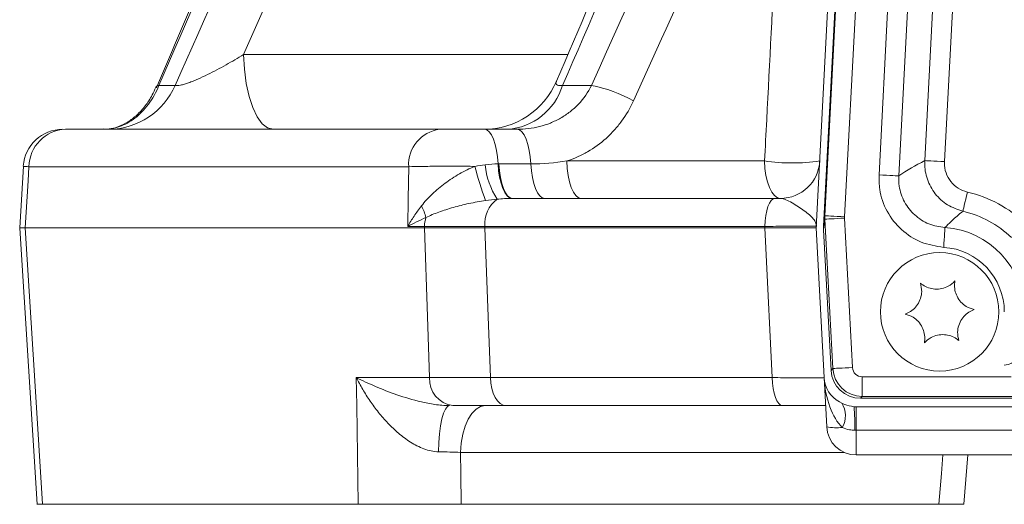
# Model space of a CAD drawing. Header units: millimetres. Extents: x 0 to 8410, y 0 to 5940.
# Tile 260 of 316: x 7111 to 7211, y 2238 to 2287. Entities that reach past the tile are written whole.
import ezdxf

# ---------------------------------------------------------------- set-up
doc = ezdxf.new("R2010")
doc.units = ezdxf.units.MM
doc.header["$LTSCALE"] = 10

msp = doc.modelspace()

# ---------------------------------------------------------------- linework, layer by layer
at = {"color": 7, "linetype": 'Continuous', "lineweight": 0}
for p, q in [((7191.817264, 2265.57476), (7199.664186, 2415.302995)), ((7192.564721, 2265.7711), (7200.406636, 2415.403623)), ((7115.75612, 2275.574758), (7153.668205, 2275.574758)), ((7158.199589, 2275.574758), (7161.494519, 2275.574758)), ((7111.508067, 2271.827232), (7111.115689, 2265.579467)), ((7161.040883, 2268.574759), (7187.641273, 2268.574759)), ((7111.111905, 2265.569794), (7112.876977, 2237.573224)), ((7111.657973, 2265.57476), (7152.117352, 2265.57476)), ((7186.595629, 2265.57476), (7158.241387, 2265.57476)), ((7191.817264, 2265.57476), (7192.6116, 2250.417752)), ((7192.562784, 2265.73117), (7192.562739, 2265.418348)), ((7193.310688, 2251.144467), (7192.564691, 2265.379046)), ((7192.873652, 2245.417752), (7192.6116, 2250.417752)), ((7188.391472, 2247.574759), (7160.402532, 2247.574759)), ((7194.390993, 2247.825344), (7194.168772, 2247.942257)), ((7196.295182, 2248.312293), (7537.33934, 2248.312293)), ((7216.71107, 2247.464138), (7195.869531, 2247.464138)), ((7216.71107, 2242.574759), (7195.869531, 2242.574759)), ((7206.783469, 2237.571407), (7207.177113, 2242.574759)), ((7113.432641, 2237.574759), (7145.394961, 2237.574759)), ((7155.856545, 2237.574759), (7204.248468, 2237.574759))]:
    msp.add_line(p, q, dxfattribs=at)
at = {"color": 8, "linetype": 'Continuous', "lineweight": 0}
for p, q in [((7192.691575, 2266.810586), (7199.941347, 2405.144486)), ((7201.937388, 2405.03988), (7194.687615, 2266.705978)), ((7198.175187, 2270.962256), (7204.120006, 2384.396273)), ((7206.116061, 2384.291667), (7200.171228, 2270.857646)), ((7202.809761, 2272.401913), (7208.586122, 2382.621485)), ((7210.582162, 2382.516879), (7204.805802, 2272.297304)), ((7133.787791, 2283.15607), (7166.66391, 2283.15607)), ((7125.225256, 2280.02502), (7126.864935, 2280.02502)), ((7166.108395, 2280.02502), (7169.043447, 2280.02502)), ((7150.522689, 2271.784104), (7112.051125, 2271.784104)), ((7159.663315, 2272.074758), (7162.897791, 2272.074758)), ((7166.54564, 2272.365417), (7186.576883, 2272.365417)), ((7192.564721, 2265.7711), (7192.691575, 2266.810586)), ((7194.687615, 2266.575293), (7195.480879, 2251.438968)), ((7152.122836, 2265.731766), (7150.419946, 2265.731766)), ((7152.117352, 2265.57476), (7152.122836, 2265.731766)), ((7158.247183, 2265.731766), (7158.241387, 2265.57476)), ((7186.603586, 2265.731766), (7158.247183, 2265.731766)), ((7186.595629, 2265.57476), (7186.603586, 2265.731766)), ((7192.697953, 2266.47102), (7192.564691, 2265.379046)), ((7193.491216, 2251.334695), (7192.697953, 2266.47102)), ((7193.310688, 2251.144467), (7193.491216, 2251.334695)), ((7145.217533, 2250.417752), (7152.646314, 2250.417752)), ((7158.801149, 2250.417752), (7187.36359, 2250.417752)), ((7196.475695, 2250.494911), (7211.558948, 2250.494911)), ((7196.475695, 2248.502521), (7196.475695, 2250.494911)), ((7196.475695, 2248.502521), (7196.295182, 2248.312293)), ((7537.158827, 2248.502521), (7196.475695, 2248.502521)), ((7195.869531, 2245.074759), (7195.869531, 2247.464138)), ((7195.869531, 2245.074759), (7195.73852, 2245.074759)), ((7216.71107, 2245.074759), (7195.869531, 2245.074759)), ((7195.869531, 2245.074759), (7195.869531, 2242.574759)), ((7194.644134, 2242.836439), (7155.779312, 2242.836439))]:
    msp.add_line(p, q, dxfattribs=at)
at = {"color": 8, "linetype": 'Continuous', "lineweight": 0, "flags": 128}
for points in [[(7133.787791, 2283.15607), (7133.87173, 2281.656324), (7134.06093, 2280.225481), (7134.348582, 2278.914939), (7134.724359, 2277.771763), (7135.174762, 2276.837021), (7135.683606, 2276.144284), (7136.23264, 2275.718431), (7136.802132, 2275.574758)], [(7159.576471, 2272.074565), (7159.522901, 2272.779628), (7159.426238, 2273.445457), (7159.289624, 2274.05038), (7159.11753, 2274.574696), (7158.915545, 2275.001332), (7158.690254, 2275.316398), (7158.448975, 2275.50964), (7158.199589, 2275.574758)], [(7162.897791, 2272.074758), (7162.843178, 2272.779792), (7162.744652, 2273.445587), (7162.60543, 2274.050477), (7162.430029, 2274.57476), (7162.224184, 2275.001369), (7161.994572, 2275.316417), (7161.748688, 2275.509644), (7161.494519, 2275.574758)], [(7112.051125, 2271.784104), (7111.961122, 2270.362805), (7111.657973, 2265.57476)], [(7150.419946, 2265.731766), (7150.468196, 2268.574759), (7150.522689, 2271.784104)], [(7160.975601, 2268.574593), (7160.726215, 2268.643749), (7160.48416, 2268.839746), (7160.257245, 2269.156265), (7160.052802, 2269.583087), (7159.877415, 2270.106438), (7159.736748, 2270.709432), (7159.635346, 2271.372608), (7159.576471, 2272.074565)], [(7161.040883, 2268.574759), (7160.791378, 2268.639875), (7160.549994, 2268.8331), (7160.324584, 2269.148148), (7160.122509, 2269.574761), (7159.950326, 2270.099043), (7159.813638, 2270.70393), (7159.716929, 2271.369729), (7159.663315, 2272.074758)], [(7164.301063, 2268.574759), (7164.046894, 2268.639875), (7163.80101, 2268.8331), (7163.571398, 2269.148148), (7163.365538, 2269.574761), (7163.190152, 2270.099043), (7163.05093, 2270.70393), (7162.952404, 2271.369729), (7162.897791, 2272.074758)], [(7167.987238, 2268.574759), (7167.714889, 2268.646595), (7167.452316, 2268.85952), (7167.20895, 2269.20589), (7166.993554, 2269.673261), (7166.813831, 2270.244847), (7166.676263, 2270.900119), (7166.585784, 2271.615542), (7166.54564, 2272.365417)], [(7188.178624, 2268.574759), (7187.876011, 2268.646595), (7187.584276, 2268.85952), (7187.31388, 2269.20589), (7187.074552, 2269.673261), (7186.874862, 2270.244847), (7186.722021, 2270.900119), (7186.621483, 2271.615542), (7186.576883, 2272.365417)], [(7202.809761, 2272.401913), (7202.859725, 2272.399295), (7202.981214, 2272.392928), (7203.169744, 2272.383045), (7203.418384, 2272.370014), (7203.718017, 2272.354312), (7204.057614, 2272.336516), (7204.424705, 2272.317275), (7204.805802, 2272.297304)], [(7198.175187, 2270.962256), (7198.556285, 2270.942285), (7198.923375, 2270.923044), (7199.262972, 2270.905248), (7199.562605, 2270.889546), (7199.811245, 2270.876515), (7199.999775, 2270.866636), (7200.121249, 2270.860265), (7200.171228, 2270.857646)], [(7186.603586, 2265.731766), (7186.63248, 2266.294173), (7186.697613, 2266.830738), (7186.796631, 2267.322193), (7186.926003, 2267.750883), (7187.081049, 2268.10141), (7187.256227, 2268.361188), (7187.445219, 2268.520882), (7187.641273, 2268.574759)], [(7206.674825, 2267.271069), (7206.685449, 2267.317052), (7206.71242, 2267.433717), (7206.754739, 2267.616728), (7206.810827, 2267.859283), (7206.878598, 2268.15237), (7206.955518, 2268.485097), (7207.038756, 2268.845096), (7207.125212, 2269.218992)], [(7192.691575, 2266.810586), (7192.741553, 2266.807967), (7192.863043, 2266.801601), (7193.051557, 2266.791721), (7193.300213, 2266.77869), (7193.59983, 2266.762986), (7193.939443, 2266.745189), (7194.306533, 2266.725951), (7194.687615, 2266.705978)], [(7192.697953, 2266.47102), (7192.764158, 2266.47449), (7192.896332, 2266.481416), (7193.089913, 2266.491562), (7193.338285, 2266.504578), (7193.632926, 2266.520019), (7193.963732, 2266.537357), (7194.319363, 2266.555994), (7194.687615, 2266.575293)], [(7111.657973, 2265.57476), (7112.673844, 2249.537747), (7113.432641, 2237.574759)], [(7152.646314, 2250.417752), (7152.430306, 2256.607731), (7152.117352, 2265.57476)], [(7158.241387, 2265.57476), (7158.572535, 2256.607731), (7158.801149, 2250.417752)], [(7187.36359, 2250.417752), (7186.698581, 2263.543222), (7186.595629, 2265.57476)], [(7204.726483, 2263.613654), (7204.750444, 2263.996664), (7204.773526, 2264.36544), (7204.794849, 2264.706278), (7204.81364, 2265.00651), (7204.829197, 2265.254979), (7204.840924, 2265.442451), (7204.848404, 2265.56196), (7204.851355, 2265.609065)], [(7193.491216, 2251.334695), (7193.557422, 2251.338165), (7193.68958, 2251.345091), (7193.883176, 2251.355236), (7194.131549, 2251.368253), (7194.426189, 2251.383694), (7194.756995, 2251.401031), (7195.112611, 2251.419668), (7195.480879, 2251.438968)], [(7145.394961, 2237.574759), (7145.256708, 2247.574759), (7145.217533, 2250.417752)], [(7158.801149, 2250.417752), (7158.845748, 2249.855345), (7158.946256, 2249.31878), (7159.099068, 2248.827326), (7159.298698, 2248.398636), (7159.537981, 2248.048108), (7159.808318, 2247.788331), (7160.099994, 2247.628636), (7160.402532, 2247.574759)], [(7187.36359, 2250.417752), (7187.392215, 2249.855345), (7187.456737, 2249.31878), (7187.554817, 2248.827326), (7187.682952, 2248.398636), (7187.836538, 2248.048108), (7188.010062, 2247.788331), (7188.19728, 2247.628636), (7188.391472, 2247.574759)], [(7153.54621, 2242.894282), (7153.578918, 2243.822938), (7153.64946, 2244.707442), (7153.755347, 2245.516506), (7153.892825, 2246.221512), (7154.057021, 2246.79752), (7154.242153, 2247.224155), (7154.44165, 2247.486326), (7154.648463, 2247.574759)], [(7155.779312, 2242.836439), (7155.848841, 2243.773782), (7156.005542, 2244.668058), (7156.243782, 2245.487147), (7156.555007, 2246.201631), (7156.928043, 2246.785845), (7157.349493, 2247.218807), (7157.804231, 2247.484965), (7158.275898, 2247.574759)], [(7155.779312, 2242.836439), (7155.81138, 2240.650579), (7155.856545, 2237.574759)], [(7204.248468, 2237.574759), (7204.493637, 2240.687814), (7204.642321, 2242.574759)]]:
    msp.add_lwpolyline(points, dxfattribs=at)
at = {"color": 7, "linetype": 'Continuous', "lineweight": 0}
msp.add_circle((7204.317261, 2257.074759), 6, dxfattribs=at)
for centre, radius, start, end in [((7158.126911, 2283.574796), 8.000038, 270.01444484, 337.04749416), ((7125.239615, 2279.657131), 0.368169, 92.23510694, 151.67202741), ((7115.466341, 2271.574809), 3.999949, 89.99942649, 176.10913813), ((7188.178626, 2272.574759), 4, 270, 357), ((7195.607495, 2250.574759), 3, 183, 241.34231832), ((7195.869534, 2245.574759), 3, 183, 270)]:
    msp.add_arc(centre, radius, start, end, dxfattribs=at)
at = {"color": 8, "linetype": 'Continuous', "lineweight": 0}
for centre, radius, start, end in [((7120.058393, 2283.003369), 7.429642, 270.95490854, 336.36718499), ((7160.075966, 2281.866421), 6.307215, 274.02437598, 343.02516841), ((7166.195426, 2265.739407), 14.566742, 60.83594128, 78.72517043), ((7115.896205, 2271.731875), 3.845435, 92.08769153, 179.22178923), ((7154.116875, 2272.002034), 3.600786, 97.15783811, 183.46983139), ((7182.277662, 2277.701425), 25.719291, 193.21956694, 201.30620299), ((7165.753905, 2272.632886), 7.508195, 184.95872938, 213.42648228), ((7189.375016, 2291.574962), 19.412269, 261.71237464, 278.28762536), ((7161.33433, 2266.007649), 3.099449, 126.57112418, 185.10667082), ((7204.317261, 2257.074759), 12.46463, 45.97749004, 76.98103133), ((7147.403518, 2265.41592), 5.017579, 14.060953, 28.48494641), ((7155.85863, 2265.583634), 3.73873, 163.66823189, 177.7292955), ((7204.317261, 2257.074759), 10.465315, 45.97749004, 76.98103133), ((7204.317261, 2257.074759), 8.551001, 0, 86.41898812), ((7204.317261, 2257.074759), 6.551686, 0, 86.41898812), ((7155.334509, 2250.245843), 2.693687, 176.34094843, 262.57240637), ((7192.399132, 2246.540017), 2.370564, 330.2154263, 32.83373619), ((7171.90426, 2245.319976), 23.835521, 359.41053712, 5.1644836), ((7193.871094, 2251.287625), 5.954015, 260.3560957, 275.64292104)]:
    msp.add_arc(centre, radius, start, end, dxfattribs=at)
for centre, major_axis, ratio, start_param, end_param in [((7222.33169, 2256.130663), (30.678166, -1.607775), 0.661588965, 2.294711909, 2.412026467), ((7195.687783, 2266.671201), (2.977907, -0.363414), 0.968432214, 3.218975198, 3.335869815), ((7195.687783, 2266.671201), (-0.13576, -1.112451), 0.892296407, 4.789771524, 4.906666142), ((7210.868947, 2254.182855), (0, 2.499477), 0.800167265, 3.141592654, 4.686209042), ((7196.482938, 2251.49873), (2.176123, -2.065064), 0.997618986, 3.956775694, 5.468002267), ((7196.482938, 2251.49873), (-0.693343, -0.730631), 0.992804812, 5.527572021, 7.038798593), ((7195.607495, 2250.574759), (-0.30581, 5.835199), 0.513416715, 1.570796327, 2.647702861)]:
    msp.add_ellipse(centre, major_axis=major_axis, ratio=ratio, start_param=start_param, end_param=end_param, dxfattribs=at)
at = {"color": 7, "linetype": 'Continuous', "lineweight": 0}
for centre, major_axis, ratio, start_param, end_param in [((7194.062231, 2253.351003), (-1.402426, 12.865235), 0.0430432, 0.259172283, 0.270821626), ((7194.510392, 2257.023348), (-1.878329, 8.999574), 0.059668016, 0.35637741, 0.368306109), ((7196.316891, 2251.323753), (-2.08003, -2.191894), 0.992804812, 5.527572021, 7.038798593)]:
    msp.add_ellipse(centre, major_axis=major_axis, ratio=ratio, start_param=start_param, end_param=end_param, dxfattribs=at)
at = {"color": 8, "linetype": 'Continuous', "lineweight": 0}
for points, knots in [([(7126.864942, 2280.025018), (7132.935071, 2293.840791), (7139.207366, 2307.549495), (7152.149795, 2334.735463), (7158.819366, 2348.211805), (7165.688348, 2361.570752)], [0, 0, 0, 0, 0.5, 0.5, 1, 1, 1, 1]), ([(7196.059386, 2346.51919), (7195.040027, 2344.401228), (7190.587719, 2335.150492), (7180.436106, 2313.09453), (7171.687556, 2292.902171), (7166.108395, 2280.02502)], [0, 0, 0, 0, 0.097124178, 0.424214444, 1, 1, 1, 1]), ([(7186.576884, 2272.365415), (7186.648979, 2273.756523), (7186.721073, 2275.147626), (7186.793167, 2276.538727), (7187.401028, 2288.267854), (7188.008853, 2299.996757), (7188.61664, 2311.72543)], [0.00380779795, 0.00380779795, 0.00380779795, 0.00380779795, 0.00800000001, 0.00800000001, 0.00800000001, 0.043346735, 0.043346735, 0.043346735, 0.043346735]), ([(7126.864942, 2280.025018), (7126.922256, 2280.007797), (7126.996109, 2280.001213), (7127.176405, 2280.009011), (7127.284233, 2280.023747), (7127.524597, 2280.072867), (7127.657013, 2280.107141), (7127.93282, 2280.189165), (7128.077471, 2280.23717), (7128.377944, 2280.344773), (7128.534754, 2280.404806), (7128.850291, 2280.531801), (7129.008861, 2280.598628), (7129.486494, 2280.807128), (7129.808217, 2280.957088), (7130.452181, 2281.271279), (7130.769777, 2281.433248), (7131.398196, 2281.764729), (7131.709888, 2281.934779), (7132.629632, 2282.451123), (7133.218785, 2282.801147), (7133.787798, 2283.156072)], [0, 0, 0, 0, 0.0625, 0.0625, 0.125, 0.125, 0.1875, 0.1875, 0.25, 0.25, 0.3125, 0.3125, 0.375, 0.375, 0.5, 0.5, 0.625, 0.625, 0.75, 0.75, 1, 1, 1, 1]), ([(7165.495257, 2280.450824), (7165.491836, 2280.445493), (7165.429142, 2280.347798), (7165.431887, 2280.194457), (7165.534141, 2280.041147), (7165.790345, 2279.992011), (7166.006421, 2280.014436), (7166.108395, 2280.02502)], [0, 0, 0, 0, 0.015755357, 0.288710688, 0.602413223, 0.812364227, 1, 1, 1, 1]), ([(7125.22526, 2280.025018), (7125.079944, 2279.670673), (7124.915401, 2279.331335), (7124.558867, 2278.697359), (7124.366133, 2278.400618), (7123.953378, 2277.845594), (7123.731889, 2277.585869), (7123.26827, 2277.111983), (7123.028936, 2276.9002), (7122.536577, 2276.522976), (7122.283545, 2276.35756), (7121.764236, 2276.072051), (7121.497187, 2275.952068), (7120.698785, 2275.668275), (7120.163059, 2275.574759), (7119.624129, 2275.574759)], [0, 0, 0, 0, 0.125, 0.125, 0.25, 0.25, 0.375, 0.375, 0.5, 0.5, 0.625, 0.625, 0.75, 0.75, 1, 1, 1, 1]), ([(7161.494523, 2275.574759), (7162.270985, 2275.574759), (7163.044228, 2275.670486), (7164.155388, 2275.954407), (7164.519058, 2276.072486), (7165.232257, 2276.358132), (7165.58226, 2276.526444), (7166.247817, 2276.905766), (7166.565914, 2277.117617), (7167.171489, 2277.587706), (7167.461162, 2277.848373), (7168.260956, 2278.68739), (7168.702592, 2279.317242), (7169.043441, 2280.025018)], [0, 0, 0, 0, 0.25, 0.25, 0.375, 0.375, 0.5, 0.5, 0.625, 0.625, 0.75, 0.75, 1, 1, 1, 1]), ([(7173.293969, 2278.459491), (7172.961461, 2277.721692), (7172.561074, 2277.037498), (7171.865122, 2276.086225), (7171.617109, 2275.781743), (7171.088583, 2275.198285), (7170.808476, 2274.920173), (7169.938859, 2274.142078), (7169.314538, 2273.691124), (7168.312851, 2273.113296), (7167.966335, 2272.936633), (7167.264188, 2272.62285), (7166.907591, 2272.48496), (7166.545641, 2272.365415)], [0, 0, 0, 0, 0.25, 0.25, 0.375, 0.375, 0.5, 0.5, 0.75, 0.75, 0.875, 0.875, 1, 1, 1, 1]), ([(7112.051125, 2271.784104), (7111.820267, 2271.79636), (7111.465602, 2271.81519), (7111.55224, 2271.820565), (7111.582483, 2271.822441)], [0, 0, 0, 0, 0.650918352, 1, 1, 1, 1]), ([(7157.239906, 2271.819851), (7156.600282, 2271.826551), (7155.965488, 2271.830835), (7155.020561, 2271.833628), (7154.706339, 2271.833937), (7154.097165, 2271.833305), (7153.800047, 2271.832374), (7153.220564, 2271.829295), (7152.9382, 2271.827148), (7152.388686, 2271.821601), (7152.123638, 2271.818212), (7151.371581, 2271.806436), (7150.920893, 2271.7964), (7150.522687, 2271.784103)], [0, 0, 0, 0, 0.25, 0.25, 0.375, 0.375, 0.5, 0.5, 0.625, 0.625, 0.75, 0.75, 1, 1, 1, 1]), ([(7151.813684, 2267.808944), (7152.147424, 2268.241216), (7152.5186, 2268.638992), (7153.31921, 2269.399601), (7153.749351, 2269.760983), (7154.67386, 2270.449482), (7155.157071, 2270.767935), (7156.163469, 2271.343978), (7156.687258, 2271.60278), (7157.239906, 2271.819851)], [0, 0, 0, 0, 0.25, 0.25, 0.5, 0.5, 0.75, 0.75, 1, 1, 1, 1]), ([(7206.674825, 2267.271069), (7206.139725, 2267.451659), (7205.06944, 2267.812868), (7203.805542, 2268.990118), (7202.985768, 2270.480966), (7202.783131, 2271.689077), (7202.806881, 2272.324814), (7202.809761, 2272.401913)], [0, 0, 0, 0, 0.24171028, 0.483460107, 0.725104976, 0.966661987, 1, 1, 1, 1]), ([(7204.805802, 2272.297304), (7204.804064, 2272.251037), (7204.789733, 2271.869564), (7204.911137, 2271.144629), (7205.403053, 2270.250074), (7206.161651, 2269.543818), (7206.804027, 2269.327267), (7207.125212, 2269.218992)], [0, 0, 0, 0, 0.03333964, 0.274887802, 0.51651309, 0.758258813, 1, 1, 1, 1]), ([(7204.726483, 2263.613654), (7203.94576, 2263.740001), (7202.384293, 2263.992699), (7200.366088, 2265.328098), (7198.897695, 2267.199397), (7198.193595, 2269.191775), (7198.18031, 2270.469579), (7198.175187, 2270.962256)], [0, 0, 0, 0, 0.216204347, 0.432414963, 0.648492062, 0.864470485, 1, 1, 1, 1]), ([(7200.171228, 2270.857646), (7200.174764, 2270.505666), (7200.183934, 2269.592869), (7200.686616, 2268.169486), (7201.735666, 2266.832773), (7203.177827, 2265.879204), (7204.293466, 2265.699119), (7204.851355, 2265.609065)], [0, 0, 0, 0, 0.135538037, 0.351492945, 0.567534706, 0.783740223, 1, 1, 1, 1]), ([(7188.178626, 2268.574759), (7188.354045, 2268.574759), (7188.542742, 2268.520484), (7188.942734, 2268.355131), (7189.15417, 2268.243569), (7189.581281, 2267.998258), (7189.797008, 2267.864319), (7190.215746, 2267.591644), (7190.418819, 2267.452605), (7190.79605, 2267.176857), (7190.969878, 2267.040265), (7191.276215, 2266.770849), (7191.409055, 2266.6376), (7191.623021, 2266.3746), (7191.7042, 2266.244816), (7191.782665, 2266.051537), (7191.801588, 2265.987461), (7191.824676, 2265.859543), (7191.828817, 2265.795266), (7191.82549, 2265.731767)], [0, 0, 0, 0, 0.125, 0.125, 0.25, 0.25, 0.375, 0.375, 0.5, 0.5, 0.625, 0.625, 0.75, 0.75, 0.875, 0.875, 0.9375, 0.9375, 1, 1, 1, 1]), ([(7151.813684, 2267.808944), (7151.550982, 2267.468685), (7151.304341, 2267.124959), (7150.840359, 2266.432121), (7150.62236, 2266.081831), (7150.419942, 2265.731767)], [0, 0, 0, 0, 0.5, 0.5, 1, 1, 1, 1]), ([(7158.31624, 2268.356266), (7157.735934, 2268.27188), (7157.174249, 2268.168846), (7156.085443, 2267.934359), (7155.558064, 2267.802787), (7154.536202, 2267.513006), (7154.049115, 2267.357038), (7153.123502, 2267.020436), (7152.68417, 2266.841653), (7152.270761, 2266.634961)], [0, 0, 0, 0, 0.25, 0.25, 0.5, 0.5, 0.75, 0.75, 1, 1, 1, 1]), ([(7206.674825, 2267.271069), (7206.604689, 2267.214886), (7206.186106, 2266.879574), (7205.566855, 2266.339911), (7205.05044, 2265.81242), (7204.851355, 2265.609065)], [0, 0, 0, 0, 0.110070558, 0.656919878, 1, 1, 1, 1]), ([(7158.24719, 2265.731767), (7157.080198, 2265.733214), (7155.985915, 2265.733931), (7153.940007, 2265.733936), (7152.986325, 2265.733214), (7152.122834, 2265.731767)], [0, 0, 0, 0, 0.5, 0.5, 1, 1, 1, 1]), ([(7191.82549, 2265.731767), (7191.825782, 2265.737338), (7191.794935, 2265.742257), (7191.671612, 2265.750805), (7191.57855, 2265.754423), (7191.33613, 2265.760177), (7191.186467, 2265.762347), (7190.829995, 2265.765264), (7190.621085, 2265.766004), (7190.157413, 2265.765987), (7189.90221, 2265.765247), (7189.345629, 2265.762323), (7189.041705, 2265.760115), (7188.07566, 2265.751377), (7187.370554, 2265.74291), (7186.603591, 2265.731767)], [0, 0, 0, 0, 0.125, 0.125, 0.25, 0.25, 0.375, 0.375, 0.5, 0.5, 0.625, 0.625, 0.75, 0.75, 1, 1, 1, 1]), ([(7154.648466, 2247.574759), (7154.135108, 2247.574759), (7153.647926, 2247.623397), (7152.701389, 2247.761623), (7152.244772, 2247.852899), (7150.927812, 2248.159544), (7150.1068, 2248.40981), (7148.563075, 2248.94181), (7147.837056, 2249.226317), (7146.807854, 2249.666032), (7146.475569, 2249.814586), (7145.831345, 2250.1144), (7145.5183, 2250.266228), (7145.217538, 2250.417751)], [0, 0, 0, 0, 0.125, 0.125, 0.25, 0.25, 0.5, 0.5, 0.75, 0.75, 0.875, 0.875, 1, 1, 1, 1]), ([(7153.546208, 2242.894282), (7153.043034, 2242.903754), (7152.550541, 2243.015003), (7151.82838, 2243.280874), (7151.592455, 2243.385852), (7151.137687, 2243.617024), (7150.918408, 2243.743226), (7150.279747, 2244.146701), (7149.879268, 2244.448483), (7149.114779, 2245.098461), (7148.75573, 2245.443055), (7148.081699, 2246.151619), (7147.765049, 2246.517289), (7147.165439, 2247.266552), (7146.881762, 2247.651372), (7146.348774, 2248.430499), (7146.099999, 2248.823842), (7145.634742, 2249.616549), (7145.417557, 2250.017373), (7145.217538, 2250.417751)], [0, 0, 0, 0, 0.125, 0.125, 0.1875, 0.1875, 0.25, 0.25, 0.375, 0.375, 0.5, 0.5, 0.625, 0.625, 0.75, 0.75, 0.875, 0.875, 1, 1, 1, 1]), ([(7152.646314, 2250.417751), (7153.513356, 2250.416291), (7154.46144, 2250.415566), (7156.516632, 2250.415561), (7157.627804, 2250.416291), (7158.801152, 2250.417751)], [0, 0, 0, 0, 0.5, 0.5, 1, 1, 1, 1]), ([(7187.363593, 2250.417751), (7187.748671, 2250.412143), (7188.119955, 2250.407192), (7188.835241, 2250.398587), (7189.179317, 2250.394943), (7189.821352, 2250.389148), (7190.12194, 2250.386965), (7190.682128, 2250.384028), (7190.943416, 2250.383282), (7191.408421, 2250.3833), (7191.613772, 2250.384046), (7191.970858, 2250.38699), (7192.123475, 2250.389213), (7192.489669, 2250.398013), (7192.612194, 2250.406537), (7192.611606, 2250.417751)], [0, 0, 0, 0, 0.125, 0.125, 0.25, 0.25, 0.375, 0.375, 0.5, 0.5, 0.625, 0.625, 0.75, 0.75, 1, 1, 1, 1]), ([(7195.73852, 2245.074759), (7195.549711, 2245.084324), (7195.092243, 2245.107498), (7194.691745, 2245.268128), (7194.456543, 2245.362462)], [0, 0, 0, 0, 0.412726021, 1, 1, 1, 1])]:
    msp.add_open_spline(points, degree=3, knots=knots, dxfattribs=at)
for points in [[(7170.4574, 2359.78777), (7157.522433, 2334.64883), (7145.301444, 2309.103672), (7133.787798, 2283.156072)], [(7169.043441, 2280.025018), (7177.211482, 2298.270647), (7185.594979, 2316.325193), (7194.152211, 2334.195115)], [(7142.945336, 2319.546747), (7136.814883, 2306.470732), (7130.911074, 2293.297633), (7125.22526, 2280.025018)], [(7188.61664, 2311.72543), (7183.434255, 2300.70772), (7178.323526, 2289.619571), (7173.293969, 2278.459491)], [(7157.239906, 2271.819851), (7157.585762, 2271.88612), (7157.930234, 2271.941591), (7158.273815, 2271.98389)], [(7158.273815, 2271.98389), (7158.716364, 2272.038374), (7159.1502, 2272.071731), (7159.576477, 2272.074565)], [(7159.576477, 2272.074565), (7159.605419, 2272.074695), (7159.634364, 2272.074759), (7159.66331, 2272.074759)], [(7162.897789, 2272.074759), (7164.122853, 2272.074759), (7165.340938, 2272.176085), (7166.545641, 2272.365415)], [(7159.487612, 2268.496871), (7159.091936, 2268.460176), (7158.701566, 2268.412299), (7158.31624, 2268.356266)], [(7160.975599, 2268.574593), (7160.474863, 2268.572038), (7159.979344, 2268.541301), (7159.487612, 2268.496871)], [(7152.270761, 2266.634961), (7151.613471, 2266.340378), (7150.996755, 2266.03728), (7150.419942, 2265.731767)], [(7155.779319, 2242.836439), (7155.079426, 2242.860141), (7154.335137, 2242.87943), (7153.546208, 2242.894282)]]:
    msp.add_open_spline(points, degree=3, dxfattribs=at)
at = {"color": 7, "linetype": 'Continuous', "lineweight": 0}
for points, knots in [([(7196.163456, 2348.505143), (7193.953015, 2343.865955), (7188.766568, 2332.980841), (7180.855434, 2315.659654), (7172.824862, 2297.627072), (7167.796108, 2285.83026), (7165.504242, 2280.453838)], [0, 0, 0, 0, 0.207321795, 0.486447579, 0.765947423, 1, 1, 1, 1]), ([(7142.702739, 2319.334406), (7140.590115, 2314.813224), (7135.645511, 2304.23138), (7129.750135, 2291.042909), (7126.049905, 2282.340423), (7124.966721, 2279.792908)], [0, 0, 0, 0, 0.345383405, 0.808371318, 1, 1, 1, 1]), ([(7124.893273, 2279.84438), (7124.781254, 2279.577414), (7124.484665, 2278.870583), (7123.821861, 2277.903518), (7122.988521, 2276.979861), (7122.053518, 2276.272872), (7121.10891, 2275.814858), (7120.277827, 2275.585265), (7119.8035, 2275.602126), (7119.62771, 2275.608375)], [0, 0, 0, 0, 0.091354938, 0.241875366, 0.397522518, 0.554705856, 0.724012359, 0.897716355, 1, 1, 1, 1]), ([(7153.668201, 2275.574759), (7153.929187, 2275.574759), (7154.234936, 2275.574759), (7154.760093, 2275.574759), (7154.944248, 2275.574759), (7155.323147, 2275.574759), (7155.51895, 2275.574759), (7155.923539, 2275.574759), (7156.131861, 2275.574759), (7156.546985, 2275.574759), (7156.755578, 2275.574759), (7157.174846, 2275.574759), (7157.386303, 2275.574759), (7157.798619, 2275.574759), (7158.001019, 2275.574759), (7158.199583, 2275.574759)], [0, 0, 0, 0, 0.25, 0.25, 0.375, 0.375, 0.5, 0.5, 0.625, 0.625, 0.75, 0.75, 0.875, 0.875, 1, 1, 1, 1]), ([(7111.657973, 2265.57476), (7111.42824, 2265.57476), (7111.073284, 2265.57476), (7111.159552, 2265.57476), (7111.189987, 2265.57476)], [0, 0, 0, 0, 0.647212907, 1, 1, 1, 1]), ([(7186.595635, 2265.574759), (7187.362264, 2265.574759), (7188.066967, 2265.574759), (7189.03242, 2265.574759), (7189.336154, 2265.574759), (7189.892451, 2265.574759), (7190.147549, 2265.574759), (7190.611097, 2265.574759), (7190.819988, 2265.574759), (7191.176557, 2265.574759), (7191.326327, 2265.574759), (7191.569058, 2265.574759), (7191.662326, 2265.574759), (7191.786136, 2265.574759), (7191.817261, 2265.574759), (7191.817261, 2265.574759)], [0, 0, 0, 0, 0.25, 0.25, 0.375, 0.375, 0.5, 0.5, 0.625, 0.625, 0.75, 0.75, 0.875, 0.875, 1, 1, 1, 1]), ([(7202.374126, 2259.985813), (7202.438235, 2259.704616), (7202.549313, 2259.217409), (7202.410919, 2258.43712), (7202.105322, 2257.801985), (7201.646477, 2257.289608), (7201.198114, 2256.993017), (7200.91622, 2256.883168), (7200.824644, 2256.847482)], [0, 0, 0, 0, 0.235568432, 0.408150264, 0.581146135, 0.745074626, 0.917184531, 1, 1, 1, 1]), ([(7205.866735, 2260.21309), (7205.655267, 2260.016974), (7205.288873, 2259.677177), (7204.543932, 2259.406873), (7203.841087, 2259.353966), (7203.167934, 2259.495154), (7202.686902, 2259.735155), (7202.45082, 2259.924351), (7202.374126, 2259.985813)], [0, 0, 0, 0, 0.235566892, 0.408150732, 0.58114541, 0.745075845, 0.917184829, 1, 1, 1, 1]), ([(7207.809876, 2257.302036), (7207.534317, 2257.387111), (7207.056861, 2257.534519), (7206.450305, 2258.044467), (7206.05305, 2258.626692), (7205.838743, 2259.280261), (7205.80604, 2259.816861), (7205.851851, 2260.115925), (7205.866735, 2260.21309)], [0, 0, 0, 0, 0.235552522, 0.408136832, 0.581133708, 0.745062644, 0.917171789, 1, 1, 1, 1]), ([(7200.824644, 2256.847482), (7201.100202, 2256.762406), (7201.577657, 2256.614998), (7202.184218, 2256.105053), (7202.581463, 2255.522823), (7202.795803, 2254.869261), (7202.828477, 2254.332657), (7202.782668, 2254.033594), (7202.767785, 2253.93643)], [0, 0, 0, 0, 0.235552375, 0.408136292, 0.581133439, 0.74506299, 0.91717224, 1, 1, 1, 1]), ([(7206.260393, 2254.163706), (7206.196284, 2254.444903), (7206.085206, 2254.932111), (7206.223601, 2255.712398), (7206.529194, 2256.347541), (7206.988059, 2256.859899), (7207.436406, 2257.156506), (7207.718299, 2257.266351), (7207.809876, 2257.302036)], [0, 0, 0, 0, 0.2355686, 0.408150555, 0.58114655, 0.745077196, 0.917184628, 1, 1, 1, 1]), ([(7202.767785, 2253.93643), (7202.979258, 2254.132545), (7203.345658, 2254.472336), (7204.09059, 2254.742648), (7204.793434, 2254.795554), (7205.466585, 2254.654358), (7205.947633, 2254.414373), (7206.183705, 2254.225169), (7206.260393, 2254.163706)], [0, 0, 0, 0, 0.235569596, 0.408150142, 0.581144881, 0.745075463, 0.917187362, 1, 1, 1, 1]), ([(7192.760597, 2247.574759), (7192.034251, 2247.574759), (7190.771624, 2247.574759), (7189.101031, 2247.574759), (7188.391472, 2247.574759)], [0, 0, 0, 0, 0.575265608, 1, 1, 1, 1]), ([(7195.643018, 2247.465536), (7195.31993, 2247.514459), (7194.884099, 2247.580454), (7194.492336, 2247.775015), (7194.390993, 2247.825344)], [0, 0, 0, 0, 0.741314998, 1, 1, 1, 1]), ([(7195.869531, 2247.464138), (7195.830479, 2247.464201), (7195.754973, 2247.464323), (7195.679471, 2247.465141), (7195.643018, 2247.465536)], [0, 0, 0, 0, 0.517193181, 1, 1, 1, 1]), ([(7113.432641, 2237.574759), (7113.108782, 2237.574759), (7112.737179, 2237.574759), (7112.882003, 2237.574759), (7112.90061, 2237.574759)], [0, 0, 0, 0, 0.871519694, 1, 1, 1, 1]), ([(7155.856541, 2237.574759), (7155.42987, 2237.574759), (7154.9873, 2237.574759), (7154.300559, 2237.574759), (7154.067807, 2237.574759), (7153.594492, 2237.574759), (7153.352647, 2237.574759), (7152.626036, 2237.574759), (7152.140836, 2237.574759), (7151.411875, 2237.574759), (7151.168694, 2237.574759), (7150.681933, 2237.574759), (7150.438118, 2237.574759), (7149.721155, 2237.574759), (7149.257275, 2237.574759), (7148.357401, 2237.574759), (7147.918109, 2237.574759), (7147.100984, 2237.574759), (7146.719533, 2237.574759), (7146.011104, 2237.574759), (7145.684234, 2237.574759), (7145.394966, 2237.574759)], [0, 0, 0, 0, 0.125, 0.125, 0.1875, 0.1875, 0.25, 0.25, 0.375, 0.375, 0.4375, 0.4375, 0.5, 0.5, 0.625, 0.625, 0.75, 0.75, 0.875, 0.875, 1, 1, 1, 1]), ([(7206.739466, 2237.574759), (7206.741929, 2237.574759), (7206.8375, 2237.574759), (7206.500276, 2237.574759), (7205.709637, 2237.574759), (7204.749211, 2237.574759), (7204.248468, 2237.574759)], [0, 0, 0, 0, 0.008496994, 0.329699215, 0.650521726, 1, 1, 1, 1])]:
    msp.add_open_spline(points, degree=3, knots=knots, dxfattribs=at)
for points in [[(7161.040886, 2268.574759), (7161.019124, 2268.574759), (7160.997361, 2268.574704), (7160.975599, 2268.574593)], [(7187.641268, 2268.574759), (7187.822955, 2268.574759), (7188.002055, 2268.574759), (7188.178626, 2268.574759)], [(7158.241393, 2265.574759), (7157.068112, 2265.574759), (7154.877295, 2265.574759), (7152.98542, 2265.574759), (7152.117354, 2265.574759)], [(7160.402539, 2247.574759), (7159.364268, 2247.574759), (7157.4261, 2247.574759), (7155.753429, 2247.574759), (7154.986281, 2247.574759)]]:
    msp.add_open_spline(points, degree=3, dxfattribs=at)

doc.saveas('drawing.dxf')
